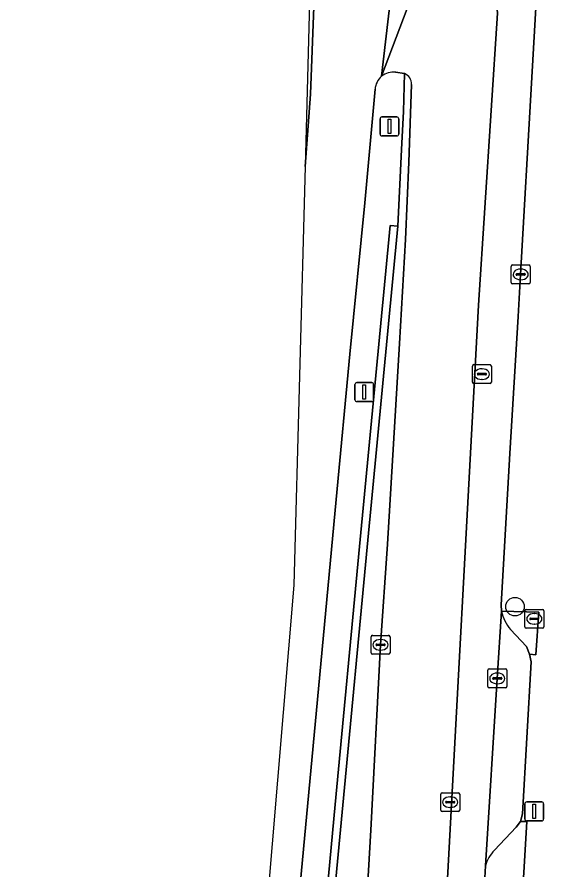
# Model space of a CAD drawing. Extents: x 163008 to 163854, y 382777 to 383982.
# Drawn here: x 163170.33 to 163198.27, y 383161.59 to 383206.56 of the extents above; entities that cross this region are included whole.
import ezdxf

# ---------------------------------------------------------------- set-up
doc = ezdxf.new("R2010")
doc.units = 0
for name, color, linetype in [('IMGEO_Berm_gesloten', 7, 'Continuous'), ('IMGEO_Berm_groen', 7, 'Continuous'), ('IMGEO_Boom', 7, 'Continuous'), ('IMGEO_Brandkraan', 7, 'Continuous'), ('IMGEO_Fietspad_gesloten', 7, 'Continuous'), ('IMGEO_Kolk', 7, 'Continuous'), ('IMGEO_Lichtmast', 7, 'Continuous'), ('IMGEO_Muur', 7, 'Continuous'), ('IMGEO_Parkeervlak_open', 7, 'Continuous'), ('IMGEO_Rijbaan_lokaal_gesloten', 7, 'Continuous'), ('IMGEO_Rijbaan_regionaal_gesloten', 7, 'Continuous'), ('IMGEO_Rioolput', 7, 'Continuous'), ('IMGEO_Verkeerseiland_groen', 7, 'Continuous'), ('IMGEO_Verkeersregelinstallatiepaal', 7, 'Continuous'), ('IMGEO_Voetpad_open', 7, 'Continuous')]:
    doc.layers.add(name, color=color, linetype=linetype)

msp = doc.modelspace()

# ---------------------------------------------------------------- linework, layer by layer
at = {"layer": 'IMGEO_Berm_gesloten'}
for points in [[(163190.407, 383195.528), (163190.606, 383199.577), (163190.698, 383201.573), (163190.753, 383203.574), (163190.291, 383203.647)], [(163189.205, 383202.753), (163188.658, 383196.759), (163187.876, 383188.79), (163187.156, 383181.123), (163186.173, 383170.577), (163184.967, 383157.803), (163184.047, 383148.266), (163183.266, 383140.329), (163182.624, 383133.933)], [(163184.366, 383136.421), (163185.12, 383143.704), (163186.06, 383153.894), (163187.106, 383165.044), (163188.392, 383178.639), (163190.009, 383195.566), (163190.407, 383195.528)]]:
    msp.add_lwpolyline(points, dxfattribs=at)
for centre, radius, start, end in [((163190.164, 383202.694), 0.961, 82.3905, 129.684), ((163190.166, 383202.694), 0.962, 129.7655, 176.5002)]:
    msp.add_arc(centre, radius, start, end, dxfattribs=at)
at = {"layer": 'IMGEO_Berm_groen'}
for points in [[(163190.753, 383203.574), (163190.698, 383201.573), (163190.606, 383199.577), (163190.407, 383195.528), (163188.79, 383178.601), (163187.504, 383165.006), (163186.458, 383153.857), (163186.07, 383149.646), (163188.167, 383149.495), (163188.331, 383152.414), (163188.978, 383163.678), (163189.496, 383173.456), (163189.856, 383178.755), (163190.489, 383189.344)], [(163190.489, 383189.344), (163190.807, 383194.834), (163190.993, 383198.899), (163191.129, 383203.004)]]:
    msp.add_lwpolyline(points, dxfattribs=at)
msp.add_arc((163190.57, 383203.044), 0.56, 355.8558, 70.9658, dxfattribs=at)
at = {"layer": 'IMGEO_Boom'}
msp.add_circle((163196.583, 383175.469), 0.489, dxfattribs=at)
at = {"layer": 'IMGEO_Brandkraan'}
for p, q in [((163197.103, 383174.4), (163197.103, 383175.252)), ((163197.178, 383175.326), (163198.03, 383175.326)), ((163198.104, 383175.252), (163198.104, 383174.4)), ((163197.362, 383174.82), (163197.362, 383174.832)), ((163197.8, 383174.783), (163197.402, 383174.783)), ((163197.405, 383174.869), (163197.803, 383174.869)), ((163197.591, 383175.106), (163197.616, 383175.106)), ((163197.846, 383174.832), (163197.846, 383174.82)), ((163198.03, 383174.326), (163197.178, 383174.326)), ((163197.614, 383174.546), (163197.589, 383174.546))]:
    msp.add_line(p, q, dxfattribs=at)
for points in [[(163197.103, 383174.4), (163197.103, 383175.252)], [(163197.178, 383175.326), (163198.03, 383175.326)], [(163198.104, 383175.252), (163198.104, 383174.4)], [(163198.03, 383174.326), (163197.178, 383174.326)]]:
    msp.add_lwpolyline(points, dxfattribs=at)
for centre, radius, start, end in [((163197.18, 383175.25), 0.0765, 91.552, 178.448), ((163197.18, 383175.25), 0.0765, 91.552, 178.448), ((163198.028, 383175.25), 0.0765, 1.552, 88.448), ((163198.028, 383175.25), 0.0765, 1.552, 88.448), ((163197.402, 383174.829), 0.0403, 85.8775, 175.7526), ((163197.399, 383174.819), 0.0366, 178.938, 274.7102), ((163197.803, 383174.826), 0.043, 264.8664, 352.4533), ((163197.807, 383174.831), 0.0386, 1.7309, 96.639), ((163197.18, 383174.402), 0.0765, 181.552, 268.448), ((163197.18, 383174.402), 0.0765, 181.552, 268.448), ((163198.028, 383174.402), 0.0765, 271.552, 358.448), ((163198.028, 383174.402), 0.0765, 271.552, 358.448)]:
    msp.add_arc(centre, radius, start, end, dxfattribs=at)
for centre, major_axis, ratio, start_param, end_param in [((163197.59, 383174.826), (-0.387, 0.002), 0.722429, 4.712389, 7.853982), ((163197.615, 383174.826), (-0.39, 0.002), 0.717154, 1.570796, 4.712389)]:
    msp.add_ellipse(centre, major_axis=major_axis, ratio=ratio, start_param=start_param, end_param=end_param, dxfattribs=at)
at = {"layer": 'IMGEO_Fietspad_gesloten'}
msp.add_lwpolyline([(163194.992, 383161.173), (163195.031, 383161.803), (163195.65, 383171.686), (163195.877, 383175.233), (163195.851, 383175.573), (163196.316, 383183.55), (163196.753, 383190.777), (163196.883, 383192.988), (163198.031, 383213.173), (163195.025, 383213.387), (163195.659, 383206.771), (163194.656, 383191.361), (163192.885, 383158.536)], dxfattribs=at)
at = {"layer": 'IMGEO_Kolk'}
for p, q in [((163196.383, 383192.561), (163196.383, 383193.413)), ((163196.458, 383193.487), (163197.31, 383193.487)), ((163196.871, 383193.267), (163196.896, 383193.267)), ((163197.384, 383193.413), (163197.384, 383192.561)), ((163196.642, 383192.981), (163196.642, 383192.993)), ((163197.08, 383192.944), (163196.682, 383192.944)), ((163196.685, 383193.03), (163197.083, 383193.03)), ((163197.126, 383192.993), (163197.126, 383192.981)), ((163197.31, 383192.487), (163196.458, 383192.487)), ((163196.894, 383192.707), (163196.869, 383192.707)), ((163188.992, 383173.03), (163188.992, 383173.882)), ((163189.067, 383173.956), (163189.919, 383173.956)), ((163189.993, 383173.882), (163189.993, 383173.03)), ((163189.251, 383173.45), (163189.251, 383173.462)), ((163189.689, 383173.413), (163189.291, 383173.413)), ((163189.294, 383173.499), (163189.692, 383173.499)), ((163189.48, 383173.736), (163189.505, 383173.736)), ((163189.735, 383173.462), (163189.735, 383173.45)), ((163189.919, 383172.956), (163189.067, 383172.956)), ((163189.503, 383173.176), (163189.478, 383173.176)), ((163195.149, 383171.26), (163195.149, 383172.112)), ((163195.224, 383172.186), (163196.076, 383172.186)), ((163196.15, 383172.112), (163196.15, 383171.26)), ((163195.408, 383171.68), (163195.408, 383171.692)), ((163195.846, 383171.643), (163195.448, 383171.643)), ((163195.451, 383171.729), (163195.849, 383171.729)), ((163195.637, 383171.966), (163195.662, 383171.966)), ((163195.892, 383171.692), (163195.892, 383171.68)), ((163196.076, 383171.186), (163195.224, 383171.186)), ((163195.66, 383171.406), (163195.635, 383171.406))]:
    msp.add_line(p, q, dxfattribs=at)
for points in [[(163196.383, 383192.561), (163196.383, 383193.413)], [(163196.458, 383193.487), (163197.31, 383193.487)], [(163197.384, 383193.413), (163197.384, 383192.561)], [(163197.31, 383192.487), (163196.458, 383192.487)], [(163188.992, 383173.03), (163188.992, 383173.882)], [(163189.067, 383173.956), (163189.919, 383173.956)], [(163189.993, 383173.882), (163189.993, 383173.03)], [(163189.919, 383172.956), (163189.067, 383172.956)], [(163195.149, 383171.26), (163195.149, 383172.112)], [(163195.224, 383172.186), (163196.076, 383172.186)], [(163196.15, 383172.112), (163196.15, 383171.26)], [(163196.076, 383171.186), (163195.224, 383171.186)]]:
    msp.add_lwpolyline(points, dxfattribs=at)
for centre, radius, start, end in [((163196.46, 383193.411), 0.0765, 91.552, 178.448), ((163196.46, 383193.411), 0.0765, 91.552, 178.448), ((163197.308, 383193.411), 0.0765, 1.552, 88.448), ((163197.308, 383193.411), 0.0765, 1.552, 88.448), ((163196.682, 383192.99), 0.0403, 85.8775, 175.7526), ((163196.679, 383192.98), 0.0366, 178.938, 274.7102), ((163197.083, 383192.987), 0.043, 264.8664, 352.4533), ((163197.087, 383192.992), 0.0386, 1.7309, 96.639), ((163196.46, 383192.563), 0.0765, 181.552, 268.448), ((163196.46, 383192.563), 0.0765, 181.552, 268.448), ((163197.308, 383192.563), 0.0765, 271.552, 358.448), ((163197.308, 383192.563), 0.0765, 271.552, 358.448), ((163189.069, 383173.88), 0.0765, 91.552, 178.448), ((163189.069, 383173.88), 0.0765, 91.552, 178.448), ((163189.917, 383173.88), 0.0765, 1.552, 88.448), ((163189.917, 383173.88), 0.0765, 1.552, 88.448), ((163189.291, 383173.459), 0.0403, 85.8775, 175.7526), ((163189.288, 383173.449), 0.0366, 178.938, 274.7102), ((163189.692, 383173.456), 0.043, 264.8664, 352.4533), ((163189.696, 383173.461), 0.0386, 1.7309, 96.639), ((163189.069, 383173.032), 0.0765, 181.552, 268.448), ((163189.069, 383173.032), 0.0765, 181.552, 268.448), ((163189.917, 383173.032), 0.0765, 271.552, 358.448), ((163189.917, 383173.032), 0.0765, 271.552, 358.448), ((163195.226, 383172.11), 0.0765, 91.552, 178.448), ((163195.226, 383172.11), 0.0765, 91.552, 178.448), ((163196.074, 383172.11), 0.0765, 1.552, 88.448), ((163196.074, 383172.11), 0.0765, 1.552, 88.448), ((163195.448, 383171.689), 0.0403, 85.8775, 175.7526), ((163195.445, 383171.679), 0.0366, 178.938, 274.7102), ((163195.849, 383171.686), 0.043, 264.8664, 352.4533), ((163195.853, 383171.691), 0.0386, 1.7309, 96.639), ((163195.226, 383171.262), 0.0765, 181.552, 268.448), ((163195.226, 383171.262), 0.0765, 181.552, 268.448), ((163196.074, 383171.262), 0.0765, 271.552, 358.448), ((163196.074, 383171.262), 0.0765, 271.552, 358.448)]:
    msp.add_arc(centre, radius, start, end, dxfattribs=at)
for centre, major_axis, ratio, start_param, end_param in [((163196.87, 383192.987), (-0.387, 0.002), 0.722429, 4.712389, 7.853982), ((163196.895, 383192.987), (-0.39, 0.002), 0.717154, 1.570796, 4.712389), ((163189.479, 383173.456), (-0.387, 0.002), 0.722429, 4.712389, 7.853982), ((163189.504, 383173.456), (-0.39, 0.002), 0.717154, 1.570796, 4.712389), ((163195.636, 383171.686), (-0.387, 0.002), 0.722429, 4.712389, 7.853982), ((163195.661, 383171.686), (-0.39, 0.002), 0.717154, 1.570796, 4.712389)]:
    msp.add_ellipse(centre, major_axis=major_axis, ratio=ratio, start_param=start_param, end_param=end_param, dxfattribs=at)
at = {"layer": 'IMGEO_Lichtmast'}
for p, q in [((163188.139, 383186.382), (163188.139, 383187.182)), ((163188.139, 383187.182), (163188.139, 383186.382)), ((163188.239, 383187.282), (163189.029, 383187.282)), ((163189.029, 383187.282), (163188.239, 383187.282)), ((163189.129, 383187.182), (163189.129, 383186.382)), ((163189.129, 383186.382), (163189.129, 383187.182)), ((163189.029, 383186.282), (163188.239, 383186.282)), ((163188.239, 383186.282), (163189.029, 383186.282)), ((163197.101, 383164.274), (163197.101, 383165.074)), ((163197.101, 383165.074), (163197.101, 383164.274)), ((163197.201, 383165.174), (163197.991, 383165.174)), ((163197.991, 383165.174), (163197.201, 383165.174)), ((163198.091, 383165.074), (163198.091, 383164.274)), ((163198.091, 383164.274), (163198.091, 383165.074)), ((163197.991, 383164.174), (163197.201, 383164.174)), ((163197.201, 383164.174), (163197.991, 383164.174))]:
    msp.add_line(p, q, dxfattribs=at)
for points in [[(163188.559, 383187.157), (163188.709, 383187.157), (163188.709, 383186.407), (163188.559, 383186.407), (163188.559, 383187.157)], [(163197.521, 383165.049), (163197.671, 383165.049), (163197.671, 383164.299), (163197.521, 383164.299), (163197.521, 383165.049)]]:
    msp.add_lwpolyline(points, dxfattribs=at)
for centre, start, end in [((163188.239, 383187.182), 90, 180), ((163188.239, 383187.182), 90, 180), ((163189.029, 383187.182), 0, 90), ((163189.029, 383187.182), 360, 90), ((163188.239, 383186.382), 180, 270), ((163188.239, 383186.382), 180, 270), ((163189.029, 383186.382), 270, 0), ((163189.029, 383186.382), 270, 0), ((163197.201, 383165.074), 90, 180), ((163197.201, 383165.074), 90, 180), ((163197.991, 383165.074), 0, 90), ((163197.991, 383165.074), 360, 90), ((163197.201, 383164.274), 180, 270), ((163197.201, 383164.274), 180, 270), ((163197.991, 383164.274), 270, 0), ((163197.991, 383164.274), 270, 0)]:
    msp.add_arc(centre, 0.1, start, end, dxfattribs=at)
at = {"layer": 'IMGEO_Muur'}
for points in [[(163184, 383129.221), (163185.518, 383143.667), (163186.07, 383149.646), (163186.458, 383153.857), (163187.504, 383165.006), (163188.79, 383178.601), (163190.407, 383195.528)], [(163190.407, 383195.528), (163190.009, 383195.566), (163188.392, 383178.639), (163187.106, 383165.044), (163186.06, 383153.894), (163185.12, 383143.704), (163184.366, 383136.421)]]:
    msp.add_lwpolyline(points, dxfattribs=at)
at = {"layer": 'IMGEO_Parkeervlak_open'}
for points in [[(163195.877, 383175.233), (163195.65, 383171.686), (163195.031, 383161.803)], [(163195.504, 383162.622), (163196.653, 383163.84), (163196.875, 383164.138), (163196.976, 383164.543), (163197.429, 383172.552), (163197.352, 383172.972), (163197.196, 383173.376), (163196.355, 383174.262)]]:
    msp.add_lwpolyline(points, dxfattribs=at)
for centre, radius, start, end in [((163197.745, 383175.549), 1.894, 189.6112, 222.8086), ((163196.725, 383161.371), 1.748, 134.2963, 165.6879)]:
    msp.add_arc(centre, radius, start, end, dxfattribs=at)
at = {"layer": 'IMGEO_Rijbaan_lokaal_gesloten'}
for points in [[(163193.551, 383214.015), (163189.55, 383203.434)], [(163192.885, 383158.536), (163194.656, 383191.361), (163195.659, 383206.771), (163195.025, 383213.387), (163194.949, 383214.099)], [(163190.291, 383203.647), (163190.753, 383203.574)], [(163191.129, 383203.004), (163190.993, 383198.899), (163190.807, 383194.834), (163190.489, 383189.344), (163189.856, 383178.755), (163189.496, 383173.456), (163188.978, 383163.678), (163188.331, 383152.414), (163188.167, 383149.495), (163187.554, 383138.561)]]:
    msp.add_lwpolyline(points, dxfattribs=at)
for centre, radius, start, end in [((163190.164, 383202.694), 0.961, 82.3905, 129.684), ((163190.57, 383203.044), 0.56, 355.8558, 70.9658)]:
    msp.add_arc(centre, radius, start, end, dxfattribs=at)
at = {"layer": 'IMGEO_Rijbaan_regionaal_gesloten'}
for points in [[(163189.55, 383203.434), (163190.005, 383207.369), (163191.061, 383223.216), (163191.278, 383244.281), (163188.293, 383244.563), (163186.154, 383211.728), (163185.796, 383202.497), (163185.511, 383198.68), (163185.511, 383198.678), (163184.922, 383176.6), (163180.086, 383118.898), (163176.968, 383103.124), (163170.325, 383069.525)], [(163186.584, 383244.725), (163186.649, 383241.35), (163185.511, 383198.678), (163185.511, 383198.68), (163185.796, 383202.497), (163186.154, 383211.728), (163188.293, 383244.563), (163186.584, 383244.725)], [(163182.624, 383133.933), (163183.266, 383140.329), (163184.047, 383148.266), (163184.967, 383157.803), (163186.173, 383170.577), (163187.156, 383181.123), (163187.876, 383188.79), (163188.658, 383196.759), (163189.205, 383202.753)]]:
    msp.add_lwpolyline(points, dxfattribs=at)
msp.add_lwpolyline([(163194.379, 383232.462), (163194.439, 383243.981), (163191.278, 383244.281), (163191.061, 383223.216), (163190.005, 383207.369), (163189.55, 383203.434), (163193.551, 383214.015), (163193.602, 383215.252), (163193.773, 383218.958)], close=True, dxfattribs=at)
msp.add_arc((163190.166, 383202.694), 0.962, 129.7655, 176.5002, dxfattribs=at)
at = {"layer": 'IMGEO_Rioolput'}
for p, q in [((163194.414, 383188.23), (163195.266, 383188.23)), ((163194.339, 383187.304), (163194.339, 383188.156)), ((163194.827, 383188.01), (163194.852, 383188.01)), ((163195.34, 383188.156), (163195.34, 383187.304)), ((163194.598, 383187.724), (163194.598, 383187.736)), ((163195.036, 383187.687), (163194.638, 383187.687)), ((163194.641, 383187.773), (163195.039, 383187.773)), ((163194.85, 383187.45), (163194.825, 383187.45)), ((163195.082, 383187.736), (163195.082, 383187.724)), ((163195.266, 383187.23), (163194.414, 383187.23)), ((163192.668, 383164.733), (163192.668, 383165.585)), ((163192.743, 383165.659), (163193.595, 383165.659)), ((163193.156, 383165.439), (163193.181, 383165.439)), ((163193.669, 383165.585), (163193.669, 383164.733)), ((163192.927, 383165.153), (163192.927, 383165.165)), ((163193.365, 383165.116), (163192.967, 383165.116)), ((163192.97, 383165.202), (163193.368, 383165.202)), ((163193.179, 383164.879), (163193.154, 383164.879)), ((163193.411, 383165.165), (163193.411, 383165.153)), ((163193.595, 383164.659), (163192.743, 383164.659))]:
    msp.add_line(p, q, dxfattribs=at)
for points in [[(163194.414, 383188.23), (163195.266, 383188.23)], [(163194.339, 383187.304), (163194.339, 383188.156)], [(163195.34, 383188.156), (163195.34, 383187.304)], [(163195.266, 383187.23), (163194.414, 383187.23)], [(163192.668, 383164.733), (163192.668, 383165.585)], [(163192.743, 383165.659), (163193.595, 383165.659)], [(163193.669, 383165.585), (163193.669, 383164.733)], [(163193.595, 383164.659), (163192.743, 383164.659)]]:
    msp.add_lwpolyline(points, dxfattribs=at)
for centre, radius, start, end in [((163194.416, 383188.154), 0.0765, 91.552, 178.448), ((163194.416, 383188.154), 0.0765, 91.552, 178.448), ((163195.264, 383188.154), 0.0765, 1.552, 88.448), ((163195.264, 383188.154), 0.0765, 1.552, 88.448), ((163194.638, 383187.733), 0.0403, 85.8775, 175.7526), ((163194.635, 383187.723), 0.0366, 178.938, 274.7102), ((163195.039, 383187.73), 0.043, 264.8664, 352.4533), ((163195.043, 383187.735), 0.0386, 1.7309, 96.639), ((163194.416, 383187.306), 0.0765, 181.552, 268.448), ((163194.416, 383187.306), 0.0765, 181.552, 268.448), ((163195.264, 383187.306), 0.0765, 271.552, 358.448), ((163195.264, 383187.306), 0.0765, 271.552, 358.448), ((163192.745, 383165.583), 0.0765, 91.552, 178.448), ((163192.745, 383165.583), 0.0765, 91.552, 178.448), ((163193.593, 383165.583), 0.0765, 1.552, 88.448), ((163193.593, 383165.583), 0.0765, 1.552, 88.448), ((163192.967, 383165.162), 0.0403, 85.8775, 175.7526), ((163192.964, 383165.152), 0.0366, 178.938, 274.7102), ((163193.368, 383165.159), 0.043, 264.8664, 352.4533), ((163193.372, 383165.164), 0.0386, 1.7309, 96.639), ((163192.745, 383164.735), 0.0765, 181.552, 268.448), ((163192.745, 383164.735), 0.0765, 181.552, 268.448), ((163193.593, 383164.735), 0.0765, 271.552, 358.448), ((163193.593, 383164.735), 0.0765, 271.552, 358.448)]:
    msp.add_arc(centre, radius, start, end, dxfattribs=at)
for centre, major_axis, ratio, start_param, end_param in [((163194.826, 383187.73), (-0.387, 0.002), 0.722429, 4.712389, 7.853982), ((163194.851, 383187.73), (-0.39, 0.002), 0.717154, 1.570796, 4.712389), ((163193.155, 383165.159), (-0.387, 0.002), 0.722429, 4.712389, 7.853982), ((163193.18, 383165.159), (-0.39, 0.002), 0.717154, 1.570796, 4.712389)]:
    msp.add_ellipse(centre, major_axis=major_axis, ratio=ratio, start_param=start_param, end_param=end_param, dxfattribs=at)
at = {"layer": 'IMGEO_Verkeerseiland_groen'}
for points in [[(163197.844, 383175.174), (163195.877, 383175.233)], [(163196.355, 383174.262), (163197.196, 383173.376), (163197.352, 383172.972), (163197.69, 383172.927), (163197.844, 383175.174)], [(163197.2, 383164.132), (163196.875, 383164.138), (163196.653, 383163.84), (163195.504, 383162.622)], [(163195.612, 383159.784), (163196.339, 383159.093), (163196.541, 383158.777), (163196.895, 383158.786), (163197.2, 383164.132)], [(163195.031, 383161.803), (163194.992, 383161.173)]]:
    msp.add_lwpolyline(points, dxfattribs=at)
for centre, radius, start, end in [((163197.745, 383175.549), 1.894, 189.6112, 222.8086), ((163196.725, 383161.371), 1.748, 134.2963, 165.6879)]:
    msp.add_arc(centre, radius, start, end, dxfattribs=at)
at = {"layer": 'IMGEO_Verkeersregelinstallatiepaal'}
for p, q in [((163189.567, 383201.291), (163190.357, 383201.291)), ((163190.357, 383201.291), (163189.567, 383201.291)), ((163189.467, 383200.391), (163189.467, 383201.191)), ((163189.467, 383201.191), (163189.467, 383200.391)), ((163190.457, 383201.191), (163190.457, 383200.391)), ((163190.457, 383200.391), (163190.457, 383201.191)), ((163190.357, 383200.291), (163189.567, 383200.291)), ((163189.567, 383200.291), (163190.357, 383200.291))]:
    msp.add_line(p, q, dxfattribs=at)
msp.add_lwpolyline([(163189.887, 383201.166), (163190.037, 383201.166), (163190.037, 383200.416), (163189.887, 383200.416), (163189.887, 383201.166)], dxfattribs=at)
for centre, start, end in [((163189.567, 383201.191), 90, 180), ((163189.567, 383201.191), 90, 180), ((163190.357, 383201.191), 0, 90), ((163190.357, 383201.191), 360, 90), ((163189.567, 383200.391), 180, 270), ((163189.567, 383200.391), 180, 270), ((163190.357, 383200.391), 270, 0), ((163190.357, 383200.391), 270, 0)]:
    msp.add_arc(centre, 0.1, start, end, dxfattribs=at)
at = {"layer": 'IMGEO_Voetpad_open'}
msp.add_lwpolyline([(163200.916, 383246.002), (163200.49, 383243.397), (163198.898, 383227.437), (163198.45, 383219.822), (163198.073, 383213.577), (163198.031, 383213.173), (163196.883, 383192.988), (163196.753, 383190.777), (163196.316, 383183.55), (163195.851, 383175.573), (163195.877, 383175.233), (163197.844, 383175.174), (163197.69, 383172.927), (163197.352, 383172.972), (163197.429, 383172.552), (163196.976, 383164.543), (163196.875, 383164.138), (163197.2, 383164.132), (163196.895, 383158.786)], dxfattribs=at)

doc.saveas('drawing.dxf')
